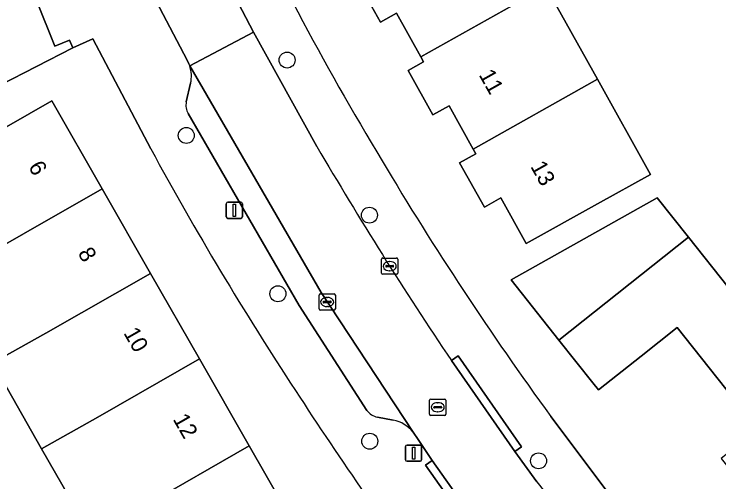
# Model space of a CAD drawing. Extents: x 159499 to 160349, y 382524 to 383273.
# Drawn here: x 159787.42 to 159830.67, y 383051.35 to 383080.07 of the extents above; entities that cross this region are included whole.
import ezdxf

# ---------------------------------------------------------------- set-up
doc = ezdxf.new("R2010")
doc.units = 0
for name, color, linetype in [('IMGEO_Boom', 7, 'Continuous'), ('IMGEO_Erf', 7, 'Continuous'), ('IMGEO_Kolk', 7, 'Continuous'), ('IMGEO_Lichtmast', 7, 'Continuous'), ('IMGEO_Muur', 7, 'Continuous'), ('IMGEO_Pand', 7, 'Continuous'), ('IMGEO_Pand_nummerreeks', 7, 'Continuous'), ('IMGEO_Parkeervlak_open', 7, 'Continuous'), ('IMGEO_Rijbaan_lokaal_open', 7, 'Continuous'), ('IMGEO_Rioolput', 7, 'Continuous'), ('IMGEO_Voetpad_open', 7, 'Continuous')]:
    doc.layers.add(name, color=color, linetype=linetype)

msp = doc.modelspace()

# ---------------------------------------------------------------- linework, layer by layer
at = {"layer": 'IMGEO_Boom'}
for centre in [(159804.172, 383077.251), (159797.985, 383072.62), (159809.223, 383067.726), (159803.609, 383062.903), (159809.245, 383053.846), (159819.604, 383052.643)]:
    msp.add_circle(centre, 0.489, dxfattribs=at)
at = {"layer": 'IMGEO_Erf'}
for points in [[(159820.056, 383081.768), (159823.225, 383076.079), (159826.484, 383070.231), (159823.221, 383068.413), (159818.853, 383065.98), (159817.289, 383068.786), (159816.277, 383068.223), (159814.76, 383070.947), (159815.75, 383071.498), (159815.59, 383071.786), (159814.11, 383074.442), (159813.113, 383073.887), (159811.6, 383076.601), (159812.55, 383077.131), (159812.374, 383077.447), (159810.884, 383080.122), (159809.899, 383079.573), (159808.432, 383082.206)], [(159795.809, 383071.794), (159792.252, 383078.545), (159791.014, 383077.997), (159786.569, 383075.708), (159772.824, 383068.631), (159774.7, 383065.269), (159765.469, 383060.121), (159767.258, 383055.117), (159771.087, 383057.109), (159774.005, 383052.009), (159777.086, 383046.623), (159778.786, 383047.579), (159780.26, 383045.002), (159781.759, 383042.383), (159783.401, 383039.513), (159780.389, 383037.79), (159783.872, 383032.57), (159795.675, 383041.908), (159795.222, 383042.699), (159792.142, 383048.082), (159789.108, 383053.385), (159786.087, 383058.664)], [(159786.087, 383058.664), (159783.206, 383057.077), (159780.29, 383062.175), (159783.144, 383063.808), (159780.054, 383069.208), (159785.392, 383072.262), (159789.731, 383074.745), (159792.821, 383069.345), (159795.794, 383064.15), (159798.799, 383058.897), (159801.853, 383053.559), (159804.9, 383048.235), (159808.981, 383050.569)], [(159833.068, 383054.582), (159828.104, 383060.827), (159825.902, 383059.077), (159823.29, 383057.001), (159822.944, 383057.436), (159820.858, 383060.062), (159817.92, 383063.76), (159826.887, 383068.79), (159828.804, 383066.377), (159831.236, 383063.315)], [(159820.35, 383055.376), (159824.128, 383050.352), (159828.319, 383044.977), (159834.734, 383036.75)]]:
    msp.add_lwpolyline(points, dxfattribs=at)
for centre, radius, start, end in [((159979.023, 383172.959), 197.357, 204.9797, 211.08738), ((159975.996, 383169.534), 204.989, 208.47686, 213.30967), ((159984.153, 383174.65), 202.628, 210.74776, 216.06041), ((160015.271, 383193.887), 251.189, 213.03238, 214.78928)]:
    msp.add_arc(centre, radius, start, end, dxfattribs=at)
at = {"layer": 'IMGEO_Kolk'}
for p, q in [((159809.967, 383064.171), (159809.967, 383065.023)), ((159810.042, 383065.097), (159810.894, 383065.097)), ((159810.968, 383065.023), (159810.968, 383064.171)), ((159810.226, 383064.591), (159810.226, 383064.603)), ((159810.269, 383064.64), (159810.667, 383064.64)), ((159810.455, 383064.877), (159810.48, 383064.877)), ((159810.71, 383064.603), (159810.71, 383064.591)), ((159810.664, 383064.554), (159810.266, 383064.554)), ((159810.478, 383064.317), (159810.453, 383064.317)), ((159810.894, 383064.097), (159810.042, 383064.097)), ((159806.206, 383062.895), (159807.058, 383062.895)), ((159806.131, 383061.969), (159806.131, 383062.821)), ((159806.433, 383062.438), (159806.831, 383062.438)), ((159806.619, 383062.675), (159806.644, 383062.675)), ((159807.132, 383062.821), (159807.132, 383061.969)), ((159806.39, 383062.389), (159806.39, 383062.401)), ((159806.828, 383062.352), (159806.43, 383062.352)), ((159806.642, 383062.115), (159806.617, 383062.115)), ((159806.874, 383062.401), (159806.874, 383062.389)), ((159807.058, 383061.895), (159806.206, 383061.895))]:
    msp.add_line(p, q, dxfattribs=at)
for points in [[(159809.967, 383064.171), (159809.967, 383065.023)], [(159810.042, 383065.097), (159810.894, 383065.097)], [(159810.968, 383065.023), (159810.968, 383064.171)], [(159810.894, 383064.097), (159810.042, 383064.097)], [(159806.206, 383062.895), (159807.058, 383062.895)], [(159806.131, 383061.969), (159806.131, 383062.821)], [(159807.132, 383062.821), (159807.132, 383061.969)], [(159807.058, 383061.895), (159806.206, 383061.895)]]:
    msp.add_lwpolyline(points, dxfattribs=at)
for centre, radius, start, end in [((159810.044, 383065.021), 0.0765, 91.552, 178.448), ((159810.044, 383065.021), 0.0765, 91.552, 178.448), ((159810.892, 383065.021), 0.0765, 1.552, 88.448), ((159810.892, 383065.021), 0.0765, 1.552, 88.448), ((159810.266, 383064.6), 0.0403, 85.8775, 175.7526), ((159810.263, 383064.59), 0.0366, 178.938, 274.7102), ((159810.667, 383064.597), 0.043, 264.8664, 352.4533), ((159810.671, 383064.602), 0.0386, 1.7309, 96.639), ((159810.044, 383064.173), 0.0765, 181.552, 268.448), ((159810.044, 383064.173), 0.0765, 181.552, 268.448), ((159810.892, 383064.173), 0.0765, 271.552, 358.448), ((159810.892, 383064.173), 0.0765, 271.552, 358.448), ((159806.208, 383062.819), 0.0765, 91.552, 178.448), ((159806.208, 383062.819), 0.0765, 91.552, 178.448), ((159807.056, 383062.819), 0.0765, 1.552, 88.448), ((159807.056, 383062.819), 0.0765, 1.552, 88.448), ((159806.43, 383062.398), 0.0403, 85.8775, 175.7526), ((159806.835, 383062.4), 0.0386, 1.7309, 96.639), ((159806.427, 383062.388), 0.0366, 178.938, 274.7102), ((159806.831, 383062.395), 0.043, 264.8664, 352.4533), ((159806.208, 383061.971), 0.0765, 181.552, 268.448), ((159806.208, 383061.971), 0.0765, 181.552, 268.448), ((159807.056, 383061.971), 0.0765, 271.552, 358.448), ((159807.056, 383061.971), 0.0765, 271.552, 358.448)]:
    msp.add_arc(centre, radius, start, end, dxfattribs=at)
for centre, major_axis, ratio, start_param, end_param in [((159810.454, 383064.597), (-0.387, 0.002), 0.722429, 4.712389, 7.853982), ((159810.479, 383064.597), (-0.39, 0.002), 0.717154, 1.570796, 4.712389), ((159806.618, 383062.395), (-0.387, 0.002), 0.722429, 4.712389, 7.853982), ((159806.643, 383062.395), (-0.39, 0.002), 0.717154, 1.570796, 4.712389)]:
    msp.add_ellipse(centre, major_axis=major_axis, ratio=ratio, start_param=start_param, end_param=end_param, dxfattribs=at)
at = {"layer": 'IMGEO_Lichtmast'}
for p, q in [((159800.537, 383068.528), (159801.327, 383068.528)), ((159801.327, 383068.528), (159800.537, 383068.528)), ((159800.437, 383067.628), (159800.437, 383068.428)), ((159800.437, 383068.428), (159800.437, 383067.628)), ((159801.427, 383068.428), (159801.427, 383067.628)), ((159801.427, 383067.628), (159801.427, 383068.428)), ((159801.327, 383067.528), (159800.537, 383067.528)), ((159800.537, 383067.528), (159801.327, 383067.528)), ((159811.438, 383052.714), (159811.438, 383053.514)), ((159811.438, 383053.514), (159811.438, 383052.714)), ((159811.538, 383053.614), (159812.328, 383053.614)), ((159812.328, 383053.614), (159811.538, 383053.614)), ((159812.428, 383053.514), (159812.428, 383052.714)), ((159812.428, 383052.714), (159812.428, 383053.514)), ((159812.328, 383052.614), (159811.538, 383052.614)), ((159811.538, 383052.614), (159812.328, 383052.614))]:
    msp.add_line(p, q, dxfattribs=at)
for points in [[(159800.857, 383068.403), (159801.007, 383068.403), (159801.007, 383067.653), (159800.857, 383067.653), (159800.857, 383068.403)], [(159811.858, 383053.489), (159812.008, 383053.489), (159812.008, 383052.739), (159811.858, 383052.739), (159811.858, 383053.489)]]:
    msp.add_lwpolyline(points, dxfattribs=at)
for centre, start, end in [((159800.537, 383068.428), 90, 180), ((159800.537, 383068.428), 90, 180), ((159801.327, 383068.428), 0, 90), ((159801.327, 383068.428), 360, 90), ((159800.537, 383067.628), 180, 270), ((159800.537, 383067.628), 180, 270), ((159801.327, 383067.628), 270, 0), ((159801.327, 383067.628), 270, 0), ((159811.538, 383053.514), 90, 180), ((159811.538, 383053.514), 90, 180), ((159812.328, 383053.514), 0, 90), ((159812.328, 383053.514), 360, 90), ((159811.538, 383052.714), 180, 270), ((159811.538, 383052.714), 180, 270), ((159812.328, 383052.714), 270, 0), ((159812.328, 383052.714), 270, 0)]:
    msp.add_arc(centre, 0.1, start, end, dxfattribs=at)
at = {"layer": 'IMGEO_Muur'}
msp.add_lwpolyline([(159820.35, 383055.376), (159824.128, 383050.352)], dxfattribs=at)
at = {"layer": 'IMGEO_Pand'}
for points in [[(159820.056, 383081.768), (159816.886, 383087.456), (159809.189, 383083.127), (159809.401, 383082.747), (159808.432, 383082.206), (159809.899, 383079.573), (159810.884, 383080.122), (159812.374, 383077.447)], [(159823.225, 383076.079), (159820.056, 383081.768), (159812.374, 383077.447), (159812.55, 383077.131), (159811.6, 383076.601), (159813.113, 383073.887), (159814.11, 383074.442), (159815.59, 383071.786)], [(159823.225, 383076.079), (159815.59, 383071.786), (159815.75, 383071.498), (159814.76, 383070.947), (159816.277, 383068.223), (159817.289, 383068.786), (159818.853, 383065.98), (159823.221, 383068.413), (159826.484, 383070.231)], [(159792.821, 383069.345), (159789.731, 383074.745), (159785.392, 383072.262), (159780.054, 383069.208), (159783.144, 383063.808)], [(159786.087, 383058.664), (159789.374, 383060.475), (159795.794, 383064.15), (159792.821, 383069.345), (159783.144, 383063.808), (159780.29, 383062.175), (159783.206, 383057.077)], [(159820.858, 383060.062), (159828.804, 383066.377), (159826.887, 383068.79), (159817.92, 383063.76)], [(159836.196, 383057.076), (159831.236, 383063.315), (159828.804, 383066.377), (159820.858, 383060.062), (159822.944, 383057.436), (159823.29, 383057.001), (159825.902, 383059.077), (159828.104, 383060.827), (159833.068, 383054.582), (159830.806, 383052.778), (159838.284, 383043.401), (159843.656, 383047.684)], [(159786.087, 383058.664), (159789.108, 383053.385), (159792.548, 383055.32), (159798.799, 383058.897), (159795.794, 383064.15), (159789.374, 383060.475)], [(159789.108, 383053.385), (159792.142, 383048.082), (159795.432, 383049.888), (159801.853, 383053.559), (159798.799, 383058.897), (159792.548, 383055.32)], [(159792.142, 383048.082), (159795.222, 383042.699), (159800.561, 383045.753), (159804.9, 383048.235), (159801.853, 383053.559), (159795.432, 383049.888)]]:
    msp.add_lwpolyline(points, close=True, dxfattribs=at)
msp.add_lwpolyline([(159786.569, 383075.708), (159791.014, 383077.997), (159790.823, 383078.468), (159789.92, 383078.103), (159788.784, 383080.907), (159789.063, 383081.02), (159788.953, 383081.292), (159788.659, 383081.173), (159787.453, 383084.154), (159787.758, 383084.277), (159787.658, 383084.523), (159787.357, 383084.401)], dxfattribs=at)
at = {"layer": 'IMGEO_Parkeervlak_open'}
for points in [[(159811.901, 383054.403), (159806.265, 383062.986), (159798.193, 383076.895)], [(159798.251, 383075.823), (159797.985, 383074.684)], [(159798.091, 383073.961), (159804.911, 383062.171), (159809.069, 383055.743)], [(159809.715, 383055.319), (159810.691, 383055.138)]]:
    msp.add_lwpolyline(points, dxfattribs=at)
for centre, radius, start, end in [((159796.291, 383076.255), 2.007, 347.5851, 18.6088), ((159798.966, 383074.459), 1.006, 167.0551, 209.6265), ((159809.942, 383056.369), 1.075, 215.6519, 257.7906), ((159810.323, 383053.169), 2.003, 38.0325, 79.4154)]:
    msp.add_arc(centre, radius, start, end, dxfattribs=at)
at = {"layer": 'IMGEO_Rijbaan_lokaal_open'}
msp.add_lwpolyline([(159798.193, 383076.895), (159802.113, 383078.956), (159800.003, 383083.01), (159796.131, 383080.86), (159798.041, 383077.237), (159798.136, 383077.024)], close=True, dxfattribs=at)
for points in [[(159806.004, 383071.942), (159802.113, 383078.956), (159798.193, 383076.895), (159806.265, 383062.986), (159811.901, 383054.403), (159812.215, 383053.953), (159813.072, 383052.663), (159815.684, 383048.951), (159815.85, 383048.725), (159830.638, 383029.888), (159830.825, 383029.654), (159834.352, 383032.405)], [(159819.504, 383051.35), (159818.141, 383053.227), (159814.257, 383058.801)]]:
    msp.add_lwpolyline(points, dxfattribs=at)
for centre, radius, start, end in [((160007.425, 383189.279), 233.106, 210.22282, 214.03765), ((160916.425, 383895.763), 1384.294, 217.589166, 218.585443)]:
    msp.add_arc(centre, radius, start, end, dxfattribs=at)
at = {"layer": 'IMGEO_Rioolput'}
for p, q in [((159812.915, 383055.508), (159812.915, 383056.36)), ((159812.99, 383056.434), (159813.842, 383056.434)), ((159813.916, 383056.36), (159813.916, 383055.508)), ((159813.174, 383055.928), (159813.174, 383055.94)), ((159813.217, 383055.977), (159813.615, 383055.977)), ((159813.403, 383056.214), (159813.428, 383056.214)), ((159813.658, 383055.94), (159813.658, 383055.928)), ((159813.612, 383055.891), (159813.214, 383055.891)), ((159813.426, 383055.654), (159813.401, 383055.654)), ((159813.842, 383055.434), (159812.99, 383055.434))]:
    msp.add_line(p, q, dxfattribs=at)
for points in [[(159812.915, 383055.508), (159812.915, 383056.36)], [(159812.99, 383056.434), (159813.842, 383056.434)], [(159813.916, 383056.36), (159813.916, 383055.508)], [(159813.842, 383055.434), (159812.99, 383055.434)]]:
    msp.add_lwpolyline(points, dxfattribs=at)
for centre, radius, start, end in [((159812.992, 383056.358), 0.0765, 91.552, 178.448), ((159812.992, 383056.358), 0.0765, 91.552, 178.448), ((159813.84, 383056.358), 0.0765, 1.552, 88.448), ((159813.84, 383056.358), 0.0765, 1.552, 88.448), ((159813.214, 383055.937), 0.0403, 85.8775, 175.7526), ((159813.211, 383055.927), 0.0366, 178.938, 274.7102), ((159813.615, 383055.934), 0.043, 264.8664, 352.4533), ((159813.619, 383055.939), 0.0386, 1.7309, 96.639), ((159812.992, 383055.51), 0.0765, 181.552, 268.448), ((159812.992, 383055.51), 0.0765, 181.552, 268.448), ((159813.84, 383055.51), 0.0765, 271.552, 358.448), ((159813.84, 383055.51), 0.0765, 271.552, 358.448)]:
    msp.add_arc(centre, radius, start, end, dxfattribs=at)
for centre, major_axis, ratio, start_param, end_param in [((159813.402, 383055.934), (-0.387, 0.002), 0.722429, 4.712389, 7.853982), ((159813.427, 383055.934), (-0.39, 0.002), 0.717154, 1.570796, 4.712389)]:
    msp.add_ellipse(centre, major_axis=major_axis, ratio=ratio, start_param=start_param, end_param=end_param, dxfattribs=at)
at = {"layer": 'IMGEO_Voetpad_open'}
for points in [[(159787.357, 383084.401), (159787.658, 383084.523), (159787.758, 383084.277), (159787.453, 383084.154), (159788.659, 383081.173), (159788.953, 383081.292), (159789.063, 383081.02), (159788.784, 383080.907), (159789.92, 383078.103), (159790.823, 383078.468), (159791.014, 383077.997), (159792.252, 383078.545), (159795.809, 383071.794)], [(159800.003, 383083.01), (159802.113, 383078.956), (159806.004, 383071.942)], [(159798.193, 383076.895), (159798.136, 383077.024), (159798.041, 383077.237), (159796.131, 383080.86)], [(159797.985, 383074.684), (159798.251, 383075.823)], [(159809.069, 383055.743), (159804.911, 383062.171), (159798.091, 383073.961)], [(159814.257, 383058.801), (159814.667, 383059.086), (159818.551, 383053.512), (159818.141, 383053.227), (159819.504, 383051.35)], [(159810.691, 383055.138), (159809.715, 383055.319)], [(159828.319, 383044.977), (159824.128, 383050.352), (159820.35, 383055.376)], [(159812.215, 383053.953), (159811.901, 383054.403)], [(159815.85, 383048.725), (159815.684, 383048.951), (159815.275, 383048.664), (159812.663, 383052.376), (159813.072, 383052.663), (159812.215, 383053.953)]]:
    msp.add_lwpolyline(points, dxfattribs=at)
for points in [[(159818.141, 383053.227), (159818.551, 383053.512), (159814.667, 383059.086), (159814.257, 383058.801)], [(159815.684, 383048.951), (159813.072, 383052.663), (159812.663, 383052.376), (159815.275, 383048.664)]]:
    msp.add_lwpolyline(points, close=True, dxfattribs=at)
for centre, radius, start, end in [((159979.023, 383172.959), 197.357, 204.9797, 211.08738), ((159796.291, 383076.255), 2.007, 347.5851, 18.6088), ((159798.966, 383074.459), 1.006, 167.0551, 209.6265), ((160007.425, 383189.279), 233.106, 210.22282, 214.03765), ((159975.996, 383169.534), 204.989, 208.47686, 213.30967), ((159984.153, 383174.65), 202.628, 210.74776, 216.06041), ((160015.271, 383193.887), 251.189, 213.03238, 214.78928), ((159809.942, 383056.369), 1.075, 215.6519, 257.7906), ((159810.323, 383053.169), 2.003, 38.0325, 79.4154), ((160916.425, 383895.763), 1384.294, 217.589166, 218.585443)]:
    msp.add_arc(centre, radius, start, end, dxfattribs=at)

# ---------------------------------------------------------------- texts
at = {"layer": 'IMGEO_Pand_nummerreeks'}
for s, rotation, p in [('11', 299.3505, (159815.914, 383076.347)), ('6', 299.7782, (159788.264, 383070.705)), ('13', 299.3505, (159819.079, 383070.72)), ('8', 299.7782, (159791.3, 383065.399)), ('10', 299.7782, (159794.105, 383060.497)), ('12', 299.7782, (159797.136, 383055.2))]:
    msp.add_text(s, height=1, rotation=rotation, dxfattribs=at).set_placement(p)

doc.saveas('drawing.dxf')
